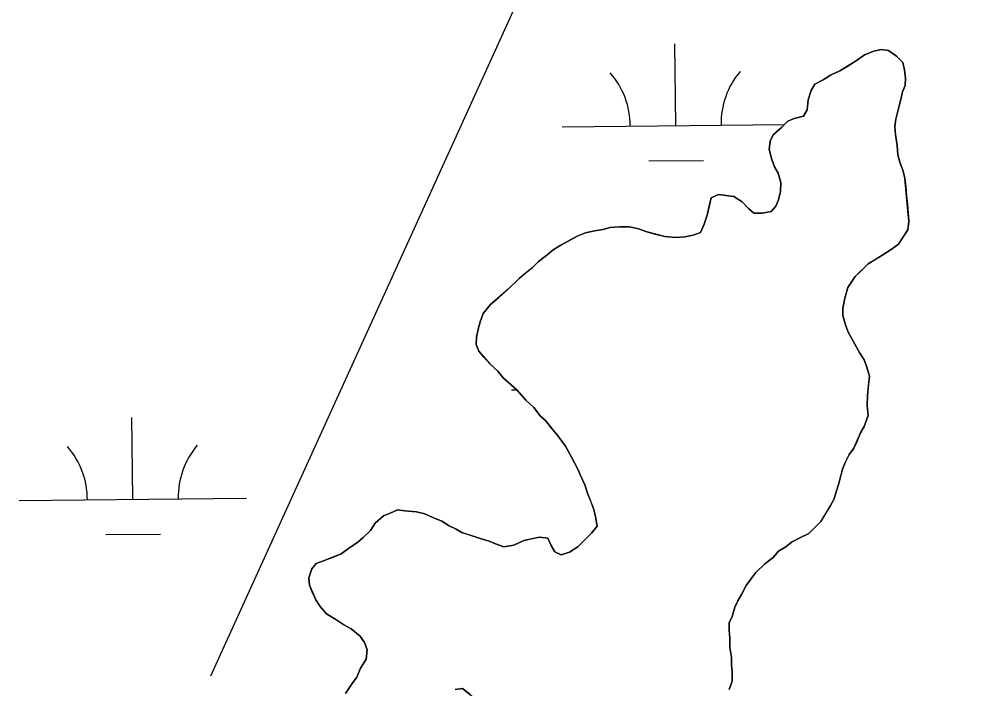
# Model space of a CAD drawing. Extents: x 3734862 to 3772949, y 391520 to 417239.
# Drawn here: x 3755002.9 to 3755424, y 408418.8 to 408713.4 of the extents above; entities that cross this region are included whole.
import ezdxf

# ---------------------------------------------------------------- set-up
doc = ezdxf.new("R2010")
doc.units = 0
doc.layers.add('V-TOPO-SHOR', color=7, linetype='Continuous')
doc.layers.add('V-WETL-SWMP', color=7, linetype='Continuous')

msp = doc.modelspace()

# ---------------------------------------------------------------- linework, layer by layer
at = {"layer": 'V-TOPO-SHOR'}
for points in [[(3755788.28, 409265.86), (3755639.27, 408932.78), (3755402.6, 409011.67), (3755350.01, 408994.14), (3755332.48, 408967.84), (3755262.36, 408810.07), (3755087.05, 408424.39)], [(3755205.05, 408567.42), (3755203.89, 408570.25), (3755203.93, 408573.46), (3755204.78, 408577.07), (3755205.62, 408580.27), (3755206.88, 408583.87), (3755210.14, 408587.84), (3755213.8, 408591.01), (3755217.86, 408594.57), (3755222.74, 408599.32), (3755225.99, 408602.09), (3755228.43, 408604.07), (3755231.28, 408606.84), (3755234.93, 408609.61), (3755237.77, 408611.98), (3755241.01, 408613.95), (3755244.65, 408615.91), (3755248.29, 408617.87), (3755251.92, 408619.43), (3755255.15, 408620.19), (3755259.58, 408620.93), (3755262.8, 408621.7), (3755266.82, 408622.04), (3755271.24, 408621.99), (3755275.24, 408621.13), (3755278.84, 408619.88), (3755282.04, 408619.03), (3755286.85, 408617.77), (3755291.66, 408617.3), (3755295.68, 408617.65), (3755299.31, 408618.41), (3755302.54, 408619.57), (3755304.19, 408623.16), (3755305.45, 408627.16), (3755306.3, 408631.17), (3755307.15, 408634.77), (3755310.39, 408636.34), (3755313.59, 408635.89), (3755317.2, 408635.44), (3755320.79, 408632.99), (3755323.56, 408630.14), (3755325.94, 408628.1), (3755329.56, 408628.05), (3755333.58, 408628.8), (3755335.62, 408631.19), (3755336.87, 408633.98), (3755337.71, 408637.59), (3755337.77, 408641.6), (3755336.62, 408645.64), (3755335.05, 408648.47), (3755333.88, 408651.7), (3755332.74, 408656.13), (3755333.19, 408659.74), (3755334.43, 408662.53), (3755338.08, 408665.7), (3755340.93, 408668.47), (3755343.76, 408669.64), (3755347.79, 408670.79), (3755349.43, 408673.58), (3755349.89, 408677.99), (3755351.15, 408681.99), (3755352.79, 408684.79), (3755356.43, 408686.75), (3755359.67, 408688.71), (3755363.71, 408690.67), (3755366.95, 408692.63), (3755371.41, 408695.39), (3755374.65, 408697.75), (3755378.69, 408699.31), (3755381.91, 408700.07), (3755385.12, 408699.63), (3755388.7, 408697.17), (3755391.48, 408694.32), (3755392.24, 408691.1), (3755392.59, 408687.48), (3755392.55, 408684.27), (3755391.31, 408681.47), (3755390.45, 408677.47), (3755389.61, 408674.26), (3755388.34, 408669.46), (3755387.9, 408666.25), (3755388.25, 408662.63), (3755388.99, 408657.8), (3755389.34, 408653.78), (3755390.1, 408650.56), (3755391.66, 408646.52), (3755392.42, 408643.3), (3755392.77, 408639.68), (3755393.12, 408635.66), (3755393.47, 408632.04), (3755393.82, 408628.02), (3755394.18, 408624.4), (3755393.73, 408620.79), (3755391.68, 408617.6), (3755389.63, 408614.42), (3755386.39, 408612.05), (3755382.74, 408609.68), (3755379.5, 408607.72), (3755376.26, 408605.75), (3755373.01, 408602.58), (3755370.56, 408600.2)], [(3755370.56, 408600.2), (3755367.29, 408595.43), (3755366.02, 408590.62), (3755365.16, 408586.22), (3755365.12, 408583), (3755366.27, 408578.97), (3755367.43, 408575.74), (3755372.53, 408566.44)], [(3755146.45, 408416.76), (3755149.32, 408421.14), (3755151.37, 408423.93), (3755153.02, 408427.92), (3755155.49, 408431.91), (3755155.94, 408435.92), (3755154.78, 408439.15), (3755152.81, 408441.98), (3755148.83, 408445.25), (3755145.64, 408446.9), (3755142.06, 408449.35), (3755138.07, 408451.82), (3755135.3, 408455.07), (3755133.33, 408457.9), (3755131.77, 408461.54), (3755130.6, 408464.36), (3755130.25, 408467.58), (3755131.5, 408471.58), (3755133.54, 408473.97), (3755136.77, 408475.13), (3755141.62, 408477.07), (3755144.44, 408478.24), (3755147.69, 408480.61), (3755151.74, 408483.37), (3755154.18, 408485.34), (3755157.43, 408488.52), (3755159.48, 408491.7), (3755163.14, 408494.87), (3755165.96, 408496.04), (3755169.2, 408497.6), (3755172.41, 408497.16), (3755177.62, 408496.69), (3755181.22, 408495.84), (3755184.82, 408494.18), (3755188.81, 408492.52), (3755192, 408490.47), (3755194.79, 408489.23), (3755197.58, 408487.59), (3755201.58, 408486.33), (3755205.18, 408485.08), (3755209.58, 408483.82), (3755212.38, 408482.58), (3755215.98, 408481.32), (3755220.41, 408482.07), (3755224.85, 408484.02), (3755228.07, 408484.78), (3755231.7, 408485.54), (3755235.31, 408485.09), (3755236.87, 408481.85), (3755238.44, 408479.02), (3755241.24, 408477.78), (3755244.87, 408478.94), (3755248.51, 408481.3), (3755251.77, 408484.47), (3755254.62, 408487.25), (3755257.07, 408490.43), (3755256.32, 408494.45), (3755255.56, 408497.68), (3755254.39, 408500.91), (3755252.84, 408504.94), (3755251.68, 408508.57), (3755249.73, 408512.61), (3755248.56, 408515.44), (3755245.81, 408520.7), (3755243.07, 408525.55), (3755239.91, 408530.01), (3755237.14, 408533.26), (3755234.38, 408536.92), (3755232, 408538.96), (3755229.23, 408542.6), (3755225.66, 408545.86), (3755221.7, 408550.34), (3755218.13, 408553.6), (3755215.74, 408555.64), (3755213.37, 408558.48), (3755209.8, 408561.74), (3755207.43, 408564.58), (3755205.05, 408567.42)], [(3755372.53, 408566.44), (3755374.5, 408563.6), (3755375.67, 408560.37), (3755376.82, 408556.34), (3755376.37, 408552.73), (3755375.91, 408547.92), (3755375.85, 408543.5), (3755376.19, 408539.08), (3755374.52, 408534.28), (3755372.88, 408531.49), (3755371.22, 408527.49), (3755369.98, 408524.7), (3755367.94, 408521.92), (3755366.29, 408518.72), (3755365.05, 408515.93), (3755364.2, 408512.73), (3755363.35, 408509.12), (3755362.1, 408505.52), (3755361.25, 408502.32), (3755359.6, 408499.13), (3755357.55, 408495.94), (3755355.5, 408492.35), (3755352.65, 408489.58), (3755350.21, 408487.2), (3755346.17, 408485.25), (3755342.53, 408483.29), (3755340.09, 408481.31), (3755336.85, 408479.34), (3755334.41, 408476.56), (3755330.76, 408473.8), (3755326.69, 408469.84), (3755324.64, 408467.05), (3755322.6, 408464.27), (3755320.54, 408460.28), (3755318.89, 408457.48), (3755317.65, 408454.69), (3755316.4, 408450.69), (3755315.15, 408447.89), (3755315.11, 408444.68), (3755315.47, 408441.06), (3755315.41, 408437.05), (3755316.16, 408432.62), (3755316.12, 408429.41), (3755316.48, 408426.19), (3755316.42, 408422.17), (3755315.17, 408418.57)], [(3755201.07, 408416.45), (3755197.89, 408418.9), (3755194.68, 408418.54)]]:
    msp.add_lwpolyline(points, dxfattribs=at)
at = {"layer": 'V-WETL-SWMP'}
for p, q in [((3755291.6, 408666.58), (3755291.22, 408702.58)), ((3755241.6, 408666.05), (3755339.51, 408667.08)), ((3755279.76, 408651.02), (3755303.76, 408651.27)), ((3755219.42, 408550.38), (3755221.63, 408550.4)), ((3755052.85, 408502.18), (3755052.47, 408538.18)), ((3755002.85, 408501.66), (3755102.85, 408502.71)), ((3755041.01, 408486.63), (3755065.01, 408486.88))]:
    msp.add_line(p, q, dxfattribs=at)
for points in [[(3755355.5, 408492.35), (3755357.56, 408495.94), (3755359.6, 408499.13), (3755361.25, 408502.32), (3755362.1, 408505.52), (3755363.35, 408509.12), (3755365.05, 408515.93), (3755366.29, 408518.72), (3755367.94, 408521.92), (3755369.98, 408524.7), (3755372.88, 408531.49), (3755374.52, 408534.28), (3755376.19, 408539.08), (3755375.85, 408543.5), (3755375.91, 408547.92), (3755376.82, 408556.34), (3755375.67, 408560.37), (3755374.5, 408563.6), (3755372.53, 408566.44), (3755367.43, 408575.74), (3755366.27, 408578.97), (3755365.12, 408583), (3755365.16, 408586.22), (3755366.02, 408590.62), (3755367.29, 408595.43), (3755370.56, 408600.2), (3755376.26, 408605.75), (3755382.74, 408609.68), (3755386.39, 408612.05), (3755389.63, 408614.42), (3755393.73, 408620.79), (3755394.18, 408624.4), (3755392.42, 408643.3), (3755391.66, 408646.52), (3755390.1, 408650.56), (3755389.34, 408653.78), (3755388.99, 408657.8), (3755388.25, 408662.63), (3755387.9, 408666.25), (3755388.34, 408669.46), (3755390.45, 408677.47), (3755391.31, 408681.47), (3755392.55, 408684.27), (3755392.59, 408687.48), (3755392.24, 408691.1), (3755391.48, 408694.32), (3755388.7, 408697.17), (3755385.12, 408699.63), (3755381.91, 408700.07), (3755378.69, 408699.31), (3755374.65, 408697.75), (3755371.41, 408695.39), (3755363.71, 408690.67), (3755359.67, 408688.71), (3755356.43, 408686.75), (3755352.79, 408684.79), (3755351.15, 408681.99), (3755349.89, 408677.99), (3755349.43, 408673.58), (3755347.79, 408670.79), (3755343.76, 408669.64), (3755340.93, 408668.47), (3755338.08, 408665.7), (3755334.43, 408662.53), (3755333.19, 408659.74), (3755332.74, 408656.13), (3755333.88, 408651.69), (3755335.05, 408648.47), (3755336.62, 408645.63), (3755337.77, 408641.6), (3755337.72, 408637.59), (3755336.87, 408633.98), (3755335.62, 408631.19), (3755333.58, 408628.8), (3755329.56, 408628.05), (3755325.94, 408628.1), (3755323.56, 408630.14), (3755320.79, 408632.99), (3755317.2, 408635.44), (3755310.39, 408636.34), (3755307.15, 408634.77), (3755305.45, 408627.16), (3755304.19, 408623.16), (3755302.54, 408619.57), (3755299.31, 408618.41), (3755295.68, 408617.65), (3755291.66, 408617.3), (3755286.85, 408617.77), (3755278.84, 408619.88), (3755275.24, 408621.13), (3755271.24, 408621.99), (3755266.82, 408622.04), (3755262.8, 408621.7), (3755259.58, 408620.93), (3755255.15, 408620.19), (3755251.93, 408619.43), (3755248.29, 408617.87), (3755241.01, 408613.95), (3755237.77, 408611.98), (3755234.93, 408609.61), (3755231.28, 408606.84)], [(3755231.28, 408606.84), (3755228.43, 408604.07), (3755222.74, 408599.32), (3755217.86, 408594.57), (3755210.14, 408587.84), (3755206.88, 408583.87), (3755205.62, 408580.27), (3755204.78, 408577.07), (3755203.93, 408573.46), (3755203.89, 408570.25), (3755205.05, 408567.42), (3755209.8, 408561.74), (3755213.37, 408558.48), (3755215.75, 408555.64), (3755221.7, 408550.34), (3755225.66, 408545.86), (3755229.23, 408542.6), (3755232, 408538.95), (3755234.38, 408536.92), (3755237.14, 408533.26), (3755239.91, 408530.01), (3755243.07, 408525.55), (3755245.81, 408520.7), (3755248.56, 408515.44), (3755249.73, 408512.61), (3755251.68, 408508.57), (3755252.84, 408504.94), (3755255.56, 408497.68), (3755256.32, 408494.45), (3755257.07, 408490.43), (3755254.62, 408487.25), (3755248.51, 408481.3), (3755244.87, 408478.94), (3755241.24, 408477.78), (3755238.44, 408479.02), (3755236.87, 408481.85), (3755235.31, 408485.09), (3755231.7, 408485.54), (3755224.85, 408484.02), (3755220.41, 408482.07), (3755215.98, 408481.32), (3755212.38, 408482.58), (3755209.58, 408483.82), (3755205.18, 408485.08), (3755197.58, 408487.59), (3755194.79, 408489.23), (3755192, 408490.47), (3755188.81, 408492.52), (3755184.82, 408494.18), (3755181.22, 408495.84), (3755177.62, 408496.69), (3755172.41, 408497.16), (3755169.2, 408497.6), (3755165.96, 408496.04), (3755163.14, 408494.87), (3755159.48, 408491.7), (3755157.43, 408488.52), (3755154.18, 408485.35), (3755151.74, 408483.37), (3755147.69, 408480.61), (3755144.44, 408478.24), (3755136.77, 408475.13), (3755133.54, 408473.97), (3755131.5, 408471.58), (3755130.25, 408467.58), (3755130.6, 408464.36), (3755133.33, 408457.9), (3755135.3, 408455.07), (3755138.07, 408451.82), (3755142.06, 408449.35), (3755145.64, 408446.9), (3755148.83, 408445.25), (3755152.81, 408441.98), (3755154.78, 408439.15), (3755155.94, 408435.92), (3755155.49, 408431.91), (3755153.02, 408427.92), (3755151.37, 408423.93), (3755149.32, 408421.14), (3755146.45, 408416.76)], [(3755315.17, 408418.57), (3755316.42, 408422.17), (3755316.48, 408426.19), (3755316.12, 408429.41), (3755316.16, 408432.62), (3755315.41, 408437.05), (3755315.47, 408441.06), (3755315.11, 408444.68), (3755315.15, 408447.9), (3755316.4, 408450.69), (3755317.65, 408454.69), (3755318.89, 408457.49), (3755320.54, 408460.28), (3755322.6, 408464.27), (3755326.69, 408469.84), (3755330.76, 408473.8), (3755334.41, 408476.56), (3755336.85, 408479.34), (3755340.09, 408481.31), (3755342.53, 408483.29), (3755346.17, 408485.25), (3755350.21, 408487.2), (3755355.5, 408492.35)], [(3755194.67, 408418.54), (3755197.89, 408418.9), (3755204.65, 408413.59)]]:
    msp.add_lwpolyline(points, dxfattribs=at)
for centre, start, end in [((3755346.83, 408667.64), 139.8334, 181.377), ((3755236.35, 408666.47), 359.8334, 41.377), ((3755108.09, 408503.24), 139.8334, 181.377), ((3754997.61, 408502.08), 359.8334, 41.377)]:
    msp.add_arc(centre, 35.25, start, end, dxfattribs=at)

doc.saveas('drawing.dxf')
